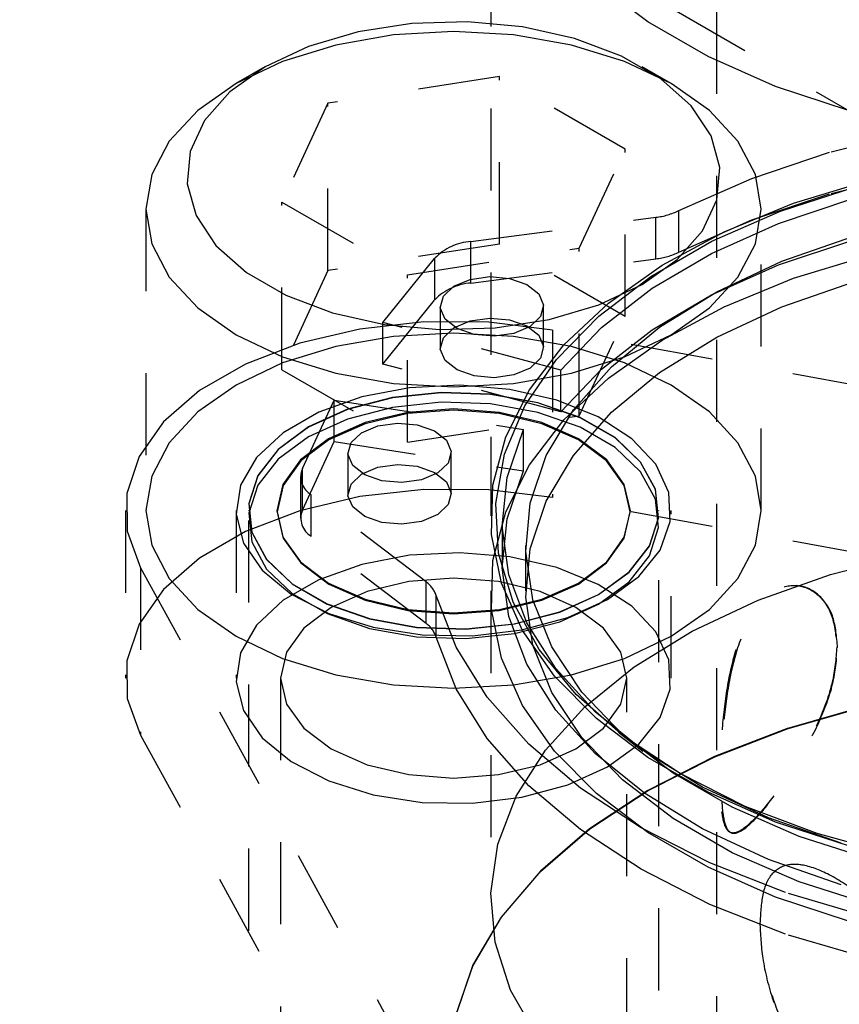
# Model space of a CAD drawing. Header units: inches. Extents: x 1907 to 2452, y -210 to -54.
# Tile 483 of 656: x 2000.154 to 2001.153, y -194.066 to -192.866. Entities that reach past the tile are written whole.
import ezdxf

# ---------------------------------------------------------------- set-up
doc = ezdxf.new("R2010")
doc.units = ezdxf.units.IN
doc.header["$LTSCALE"] = 0.5
doc.header["$MEASUREMENT"] = 0
doc.linetypes.add('HIDDEN', pattern=[0.225, 0.15, -0.075])
doc.layers.add('SID-M-H', color=4, linetype='HIDDEN')

msp = doc.modelspace()

# ---------------------------------------------------------------- linework, layer by layer
at = {"layer": 'SID-M-H'}
for p, q in [((1999.91207, -192.2537), (2001.67984, -193.27421)), ((2001.00306, -192.45607), (2001.00306, -195.97915)), ((2000.72806, -192.57418), (2000.72806, -193.47074)), ((2000.91967, -192.8687), (2000.85688, -192.82118)), ((2000.69983, -192.86865), (2000.63198, -192.8707)), ((2000.76693, -192.87479), (2000.69983, -192.86865)), ((2000.99288, -192.91096), (2000.91967, -192.8687)), ((2000.56635, -192.88085), (2000.50581, -192.89866)), ((2000.63198, -192.8707), (2000.56635, -192.88085)), ((2000.68282, -192.88036), (2000.60966, -192.88452)), ((2000.75598, -192.88452), (2000.68282, -192.88036)), ((2000.83036, -192.88884), (2000.76693, -192.87479)), ((2000.60966, -192.88452), (2000.53931, -192.89683)), ((2000.82632, -192.89683), (2000.75598, -192.88452)), ((2000.88735, -192.9102), (2000.83036, -192.88884)), ((2000.50581, -192.89866), (2000.45301, -192.92335)), ((2000.53931, -192.89683), (2000.47448, -192.91684)), ((2000.89116, -192.91684), (2000.82632, -192.89683)), ((2000.47448, -192.91684), (2000.41765, -192.94376)), ((2000.93539, -192.93794), (2000.88735, -192.9102)), ((2000.94798, -192.94376), (2000.89116, -192.91684)), ((2001.07519, -192.94721), (2000.99288, -192.91096)), ((2000.45301, -192.92335), (2000.41025, -192.95383)), ((2000.45297, -192.92337), (2000.41761, -192.94379)), ((2000.94802, -192.94379), (2000.91266, -192.92337)), ((2000.73885, -192.93528), (2000.52972, -192.96763)), ((2000.89195, -193.02366), (2000.73885, -192.93528)), ((2000.73885, -193.13942), (2000.73885, -192.93528)), ((2000.97239, -192.97083), (2000.93539, -192.93794)), ((2000.41765, -192.94376), (2000.37102, -192.97657)), ((2000.41025, -192.95383), (2000.3794, -192.98878)), ((2000.99462, -192.97657), (2000.94798, -192.94376)), ((2001.16513, -192.9768), (2001.07519, -192.94721)), ((2000.37102, -192.97657), (2000.33636, -193.01399)), ((2000.52972, -192.96763), (2000.47369, -193.08836)), ((2000.52972, -193.17177), (2000.52972, -192.96763)), ((2000.99674, -193.00745), (2000.97239, -192.97083)), ((2001.02927, -193.01399), (2000.99462, -192.97657)), ((2000.3794, -192.98878), (2000.36182, -193.02666)), ((2001.14277, -193.02693), (2001.24567, -193.0017)), ((2001.00737, -193.04619), (2000.99674, -193.00745)), ((2000.33636, -193.01399), (2000.31502, -193.0546)), ((2000.83591, -193.14439), (2000.89195, -193.02366)), ((2000.89195, -193.2278), (2000.89195, -193.02366)), ((2001.05061, -193.0546), (2001.02927, -193.01399)), ((2000.36182, -193.02666), (2000.35826, -193.06583)), ((2001.04615, -193.05939), (2001.14277, -193.02693)), ((2001.00382, -193.08536), (2001.00737, -193.04619)), ((2000.31502, -193.0546), (2000.30782, -193.09684)), ((2000.95732, -193.09859), (2001.04615, -193.05939)), ((2001.05782, -193.09684), (2001.05061, -193.0546)), ((2001.09702, -193.08966), (2001.18863, -193.06182)), ((2001.14277, -193.07755), (2001.24567, -193.05232)), ((2000.35826, -193.06583), (2000.36889, -193.10457)), ((2001.08107, -193.09932), (2001.17261, -193.06961)), ((2000.98623, -193.12325), (2001.00382, -193.08536)), ((2001.04615, -193.11002), (2001.14277, -193.07755)), ((2001.07874, -193.11422), (2001.16813, -193.08442)), ((2000.30782, -193.09684), (2000.30782, -193.46428)), ((2000.30782, -193.09684), (2000.31502, -193.13907)), ((2000.47369, -193.08836), (2000.62678, -193.17674)), ((2000.47369, -193.2925), (2000.47369, -193.08836)), ((2001.01266, -193.1243), (2001.09702, -193.08966)), ((2001.05061, -193.13907), (2001.05782, -193.09684)), ((2001.05782, -193.46428), (2001.05782, -193.09684)), ((2000.36889, -193.10457), (2000.39324, -193.14119)), ((2000.70388, -193.1362), (2000.92947, -193.10673)), ((2000.92947, -193.15736), (2000.92947, -193.10673)), ((2000.95732, -193.14921), (2000.95732, -193.09859)), ((2000.99739, -193.13596), (2001.08107, -193.09932)), ((2000.95732, -193.14921), (2001.04615, -193.11002)), ((2000.99715, -193.15072), (2001.07874, -193.11422)), ((2000.93705, -193.16513), (2001.01266, -193.1243)), ((2000.95538, -193.1582), (2000.98623, -193.12325)), ((2001.08292, -193.16028), (2001.17051, -193.12989)), ((2000.31502, -193.13907), (2000.33636, -193.17968)), ((2000.39324, -193.14119), (2000.43024, -193.17408)), ((2000.73885, -193.13942), (2000.52972, -193.17177)), ((2000.62678, -193.17674), (2000.83591, -193.14439)), ((2000.70388, -193.18683), (2000.70388, -193.1362)), ((2000.89195, -193.2278), (2000.73885, -193.13942)), ((2000.83591, -193.34853), (2000.83591, -193.14439)), ((2000.92314, -193.17882), (2000.99739, -193.13596)), ((2001.02927, -193.17968), (2001.05061, -193.13907)), ((2001.07874, -193.16484), (2001.16813, -193.13505)), ((2000.59675, -193.23493), (2000.66001, -193.15662)), ((2000.66001, -193.20725), (2000.66001, -193.15662)), ((2000.70388, -193.18683), (2000.92947, -193.15736)), ((2000.92487, -193.19327), (2000.99715, -193.15072)), ((2001.09702, -193.18111), (2001.18863, -193.15327)), ((2000.87154, -193.21141), (2000.93705, -193.16513)), ((2000.91263, -193.18868), (2000.95538, -193.1582)), ((2000.99715, -193.20135), (2001.07874, -193.16484)), ((2001.0035, -193.1974), (2001.08292, -193.16028)), ((2000.33636, -193.17968), (2000.37102, -193.21711)), ((2000.43024, -193.17408), (2000.47829, -193.20182)), ((2000.52972, -193.17177), (2000.47369, -193.2925)), ((2000.62678, -193.38087), (2000.62678, -193.17674)), ((2000.70295, -193.18236), (2000.72683, -193.17899)), ((2000.72683, -193.17899), (2000.75112, -193.18115)), ((2000.75112, -193.18115), (2000.77214, -193.18851)), ((2000.85969, -193.22713), (2000.92314, -193.17882)), ((2000.99462, -193.21711), (2001.02927, -193.17968)), ((2001.01266, -193.21575), (2001.09702, -193.18111)), ((2000.67037, -193.20288), (2000.68313, -193.19075)), ((2000.68313, -193.19075), (2000.70295, -193.18236)), ((2000.77214, -193.18851), (2000.78667, -193.19995)), ((2000.85982, -193.21336), (2000.91263, -193.18868)), ((2000.86323, -193.24106), (2000.92487, -193.19327)), ((2001.08292, -193.2158), (2001.17051, -193.18542)), ((2000.47829, -193.20182), (2000.53527, -193.22318)), ((2000.66663, -193.21691), (2000.67037, -193.20288)), ((2000.78667, -193.19995), (2000.79251, -193.21374)), ((2000.92487, -193.24389), (2000.99715, -193.20135)), ((2000.9338, -193.24055), (2001.0035, -193.1974)), ((2000.37102, -193.21711), (2000.41765, -193.24992)), ((2000.59675, -193.28556), (2000.66001, -193.20725)), ((2000.66657, -193.21532), (2000.66657, -193.26595)), ((2000.67248, -193.23069), (2000.66663, -193.21691)), ((2000.79251, -193.21374), (2000.78877, -193.22776)), ((2000.79257, -193.26595), (2000.79257, -193.21532)), ((2000.79929, -193.23117), (2000.85982, -193.21336)), ((2000.8173, -193.26231), (2000.87154, -193.21141)), ((2000.93705, -193.25658), (2001.01266, -193.21575)), ((2000.94798, -193.24992), (2000.99462, -193.21711)), ((2001.0035, -193.25293), (2001.08292, -193.2158)), ((2000.53527, -193.22318), (2000.5987, -193.23724)), ((2000.70295, -193.23299), (2000.72683, -193.22961)), ((2000.72683, -193.22961), (2000.75112, -193.23177)), ((2000.78877, -193.22776), (2000.77602, -193.23989)), ((2000.80822, -193.27997), (2000.85969, -193.22713)), ((2000.83591, -193.34853), (2000.89195, -193.2278)), ((2000.64653, -193.23432), (2000.56871, -193.24296)), ((2000.81336, -193.29324), (2000.59675, -193.23493)), ((2000.59675, -193.28556), (2000.59675, -193.23493)), ((2000.5987, -193.23724), (2000.66581, -193.24337)), ((2000.72577, -193.2347), (2000.64653, -193.23432)), ((2000.66581, -193.24337), (2000.73366, -193.24132)), ((2000.67037, -193.25351), (2000.68313, -193.24138)), ((2000.68701, -193.24214), (2000.67248, -193.23069)), ((2000.68313, -193.24138), (2000.70295, -193.23299)), ((2000.80333, -193.2441), (2000.72577, -193.2347)), ((2000.73366, -193.24132), (2000.79929, -193.23117)), ((2000.75112, -193.23177), (2000.77214, -193.23913)), ((2000.77602, -193.23989), (2000.7562, -193.24828)), ((2000.77214, -193.23913), (2000.78667, -193.25058)), ((2000.81336, -193.29324), (2000.86323, -193.24106)), ((2000.87519, -193.28887), (2000.9338, -193.24055)), ((2000.41765, -193.24992), (2000.47448, -193.27684)), ((2000.56871, -193.24296), (2000.49537, -193.26029)), ((2000.60966, -193.25196), (2000.53931, -193.26428)), ((2000.68282, -193.2478), (2000.60966, -193.25196)), ((2000.66663, -193.26753), (2000.67037, -193.25351)), ((2000.75598, -193.25196), (2000.68282, -193.2478)), ((2000.70803, -193.2495), (2000.68701, -193.24214)), ((2000.73232, -193.25166), (2000.70803, -193.2495)), ((2000.7562, -193.24828), (2000.73232, -193.25166)), ((2000.82632, -193.26428), (2000.75598, -193.25196)), ((2000.78667, -193.25058), (2000.79251, -193.26436)), ((2001.78476, -193.42312), (2000.80333, -193.2441)), ((2000.80333, -193.2441), (2000.80333, -193.44823)), ((2000.86323, -193.29169), (2000.92487, -193.24389)), ((2000.89116, -193.27684), (2000.94798, -193.24992)), ((2000.9338, -193.29607), (2001.0035, -193.25293)), ((2000.49537, -193.26029), (2000.42938, -193.28563)), ((2000.53931, -193.26428), (2000.47448, -193.28428)), ((2000.77529, -193.31694), (2000.8173, -193.26231)), ((2000.79251, -193.26436), (2000.78877, -193.27839)), ((2000.89116, -193.28428), (2000.82632, -193.26428)), ((2000.87154, -193.30286), (2000.93705, -193.25658)), ((2000.47448, -193.27684), (2000.53931, -193.29684)), ((2000.67248, -193.28132), (2000.66663, -193.26753)), ((2000.82632, -193.29684), (2000.89116, -193.27684)), ((2000.42938, -193.28563), (2000.37335, -193.31798)), ((2000.47448, -193.28428), (2000.41765, -193.31121)), ((2000.81336, -193.34387), (2000.59675, -193.28556)), ((2000.68701, -193.29276), (2000.67248, -193.28132)), ((2000.76969, -193.33637), (2000.80822, -193.27997)), ((2000.78877, -193.27839), (2000.77602, -193.29052)), ((2000.82879, -193.34144), (2000.87519, -193.28887)), ((2000.94798, -193.31121), (2000.89116, -193.28428)), ((2000.47369, -193.2925), (2000.62678, -193.38087)), ((2000.53931, -193.29684), (2000.60966, -193.30916)), ((2000.70803, -193.30012), (2000.68701, -193.29276)), ((2000.73232, -193.30228), (2000.70803, -193.30012)), ((2000.7562, -193.29891), (2000.73232, -193.30228)), ((2000.75598, -193.30916), (2000.82632, -193.29684)), ((2000.77602, -193.29052), (2000.7562, -193.29891)), ((2000.81336, -193.34387), (2000.86323, -193.29169)), ((2000.81336, -193.34387), (2000.81336, -193.29324)), ((2000.87519, -193.3444), (2000.9338, -193.29607)), ((2000.41765, -193.31121), (2000.37102, -193.34401)), ((2000.60966, -193.30916), (2000.68282, -193.31332)), ((2000.69052, -193.31137), (2000.62923, -193.31446)), ((2000.68282, -193.31332), (2000.75598, -193.30916)), ((2000.7514, -193.31651), (2000.69052, -193.31137)), ((2000.8173, -193.35376), (2000.87154, -193.30286)), ((2000.99462, -193.34401), (2000.94798, -193.31121)), ((2000.37335, -193.31798), (2000.32946, -193.35607)), ((2000.57082, -193.32563), (2000.51845, -193.34428)), ((2000.62923, -193.31446), (2000.57082, -193.32563)), ((2000.66772, -193.32022), (2000.60844, -193.32649)), ((2000.66772, -193.32054), (2000.60844, -193.32682)), ((2000.72788, -193.32232), (2000.66772, -193.32022)), ((2000.72788, -193.32265), (2000.66772, -193.32054)), ((2000.78542, -193.33267), (2000.72788, -193.32232)), ((2000.78542, -193.333), (2000.72788, -193.32265)), ((2000.74628, -193.37431), (2000.77529, -193.31694)), ((2000.80859, -193.32963), (2000.7514, -193.31651)), ((2000.49855, -193.41306), (2000.53732, -193.32952)), ((2000.53732, -193.32952), (2000.76799, -193.3652)), ((2000.53732, -193.38014), (2000.53732, -193.32952)), ((2000.60844, -193.32649), (2000.55348, -193.34077)), ((2000.60844, -193.32682), (2000.55348, -193.3411)), ((2000.66772, -193.33215), (2000.60844, -193.33842)), ((2000.72788, -193.33425), (2000.66772, -193.33215)), ((2000.78542, -193.3446), (2000.72788, -193.33425)), ((2000.74483, -193.39527), (2000.76969, -193.33637)), ((2000.837, -193.35067), (2000.78542, -193.33267)), ((2000.837, -193.351), (2000.78542, -193.333)), ((2000.85899, -193.35), (2000.80859, -193.32963)), ((2000.37102, -193.34401), (2000.33636, -193.38144)), ((2000.51845, -193.34428), (2000.47495, -193.3694)), ((2000.55348, -193.34077), (2000.50604, -193.36223)), ((2000.55348, -193.3411), (2000.50604, -193.36255)), ((2000.60844, -193.33842), (2000.55348, -193.3527)), ((2000.62706, -193.34448), (2000.57511, -193.35691)), ((2000.62713, -193.34588), (2000.57524, -193.35829)), ((2000.62678, -193.38087), (2000.83591, -193.34853)), ((2000.68282, -193.34025), (2000.62706, -193.34448)), ((2000.68282, -193.34165), (2000.62713, -193.34588)), ((2000.73857, -193.34448), (2000.68282, -193.34025)), ((2000.7385, -193.34588), (2000.68282, -193.34165)), ((2000.79039, -193.35829), (2000.7385, -193.34588)), ((2000.79052, -193.35691), (2000.73857, -193.34448)), ((2000.837, -193.3626), (2000.78542, -193.3446)), ((2000.79552, -193.39722), (2000.82879, -193.34144)), ((2000.82879, -193.39696), (2000.87519, -193.3444)), ((2001.02927, -193.38144), (2000.99462, -193.34401)), ((2000.32946, -193.35607), (2000.29944, -193.39841)), ((2000.55348, -193.3527), (2000.50604, -193.37416)), ((2000.57511, -193.35691), (2000.53049, -193.37667)), ((2000.57524, -193.35829), (2000.53069, -193.37803)), ((2000.5706, -193.36923), (2000.59042, -193.36083)), ((2000.59042, -193.36083), (2000.6143, -193.35746)), ((2000.6143, -193.35746), (2000.6386, -193.35962)), ((2000.6386, -193.35962), (2000.65961, -193.36698)), ((2000.77529, -193.40839), (2000.8173, -193.35376)), ((2000.83495, -193.37803), (2000.79039, -193.35829)), ((2000.83514, -193.37667), (2000.79052, -193.35691)), ((2000.87961, -193.37528), (2000.837, -193.35067)), ((2000.87961, -193.3756), (2000.837, -193.351)), ((2000.89989, -193.37654), (2000.85899, -193.35)), ((2000.47495, -193.3694), (2000.44265, -193.39963)), ((2000.50604, -193.36223), (2000.46887, -193.38962)), ((2000.50604, -193.36255), (2000.46887, -193.38994)), ((2000.55785, -193.38136), (2000.5706, -193.36923)), ((2000.65961, -193.36698), (2000.67415, -193.37843)), ((2000.7481, -193.42367), (2000.76799, -193.3652)), ((2000.76799, -193.41582), (2000.76799, -193.3652)), ((2000.87961, -193.3872), (2000.837, -193.3626)), ((2000.33636, -193.38144), (2000.31502, -193.42205)), ((2000.50604, -193.37416), (2000.46887, -193.40155)), ((2000.53049, -193.37667), (2000.49626, -193.40243)), ((2000.53069, -193.37803), (2000.49649, -193.40375)), ((2000.49855, -193.46369), (2000.53732, -193.38014)), ((2000.53732, -193.38014), (2000.76799, -193.41582)), ((2000.55411, -193.39538), (2000.55785, -193.38136)), ((2000.67415, -193.37843), (2000.67999, -193.39221)), ((2000.73076, -193.4334), (2000.74628, -193.37431)), ((2000.86914, -193.40375), (2000.83495, -193.37803)), ((2000.86937, -193.40243), (2000.83514, -193.37667)), ((2000.91079, -193.40505), (2000.87961, -193.37528)), ((2000.91079, -193.40537), (2000.87961, -193.3756)), ((2000.92909, -193.4078), (2000.89989, -193.37654)), ((2001.05061, -193.42205), (2001.02927, -193.38144)), ((2000.46887, -193.38962), (2000.44414, -193.42135)), ((2000.46887, -193.38994), (2000.44414, -193.42167)), ((2000.55405, -193.3938), (2000.55405, -193.44442)), ((2000.55995, -193.40917), (2000.55411, -193.39538)), ((2000.67999, -193.39221), (2000.67625, -193.40624)), ((2000.68005, -193.44442), (2000.68005, -193.3938)), ((2000.73409, -193.45557), (2000.74483, -193.39527)), ((2000.77602, -193.45513), (2000.79552, -193.39722)), ((2000.79552, -193.45274), (2000.82879, -193.39696)), ((2000.91079, -193.41698), (2000.87961, -193.3872)), ((2000.29944, -193.39841), (2000.28447, -193.44333)), ((2000.44265, -193.39963), (2000.42329, -193.43335)), ((2000.46887, -193.40155), (2000.44414, -193.43327)), ((2000.49626, -193.40243), (2000.47474, -193.43242)), ((2000.49649, -193.40375), (2000.475, -193.4337)), ((2000.57449, -193.42061), (2000.55995, -193.40917)), ((2000.59042, -193.41146), (2000.6143, -193.40809)), ((2000.6143, -193.40809), (2000.6386, -193.41025)), ((2000.67625, -193.40624), (2000.6635, -193.41837)), ((2000.74628, -193.46576), (2000.77529, -193.40839)), ((2000.89063, -193.4337), (2000.86914, -193.40375)), ((2000.89089, -193.43242), (2000.86937, -193.40243)), ((2000.92872, -193.43827), (2000.91079, -193.40505)), ((2000.92872, -193.43859), (2000.91079, -193.40537)), ((2000.94502, -193.44211), (2000.92909, -193.4078)), ((2000.44414, -193.42135), (2000.43327, -193.45557)), ((2000.44414, -193.42167), (2000.43327, -193.45589)), ((2000.49855, -193.46369), (2000.49855, -193.41306)), ((2000.55785, -193.43198), (2000.5706, -193.41985)), ((2000.5706, -193.41985), (2000.59042, -193.41146)), ((2000.5955, -193.42797), (2000.57449, -193.42061)), ((2000.6386, -193.41025), (2000.65961, -193.41761)), ((2000.6635, -193.41837), (2000.64367, -193.42676)), ((2000.65961, -193.41761), (2000.67415, -193.42905)), ((2000.7481, -193.4743), (2000.76799, -193.41582)), ((2000.92872, -193.45019), (2000.91079, -193.41698)), ((2000.31502, -193.42205), (2000.30782, -193.46428)), ((2000.42329, -193.43335), (2000.41793, -193.46873)), ((2000.44414, -193.43327), (2000.43327, -193.4675)), ((2000.47474, -193.43242), (2000.4674, -193.4646)), ((2000.475, -193.4337), (2000.46767, -193.46585)), ((2000.49637, -193.42263), (2000.49637, -193.47325)), ((2000.55411, -193.44601), (2000.55785, -193.43198)), ((2000.6198, -193.43013), (2000.5955, -193.42797)), ((2000.64367, -193.42676), (2000.6198, -193.43013)), ((2000.67415, -193.42905), (2000.67999, -193.44284)), ((2000.72903, -193.49316), (2000.73076, -193.4334)), ((2000.7421, -193.48316), (2000.7481, -193.42367)), ((2000.89796, -193.46585), (2000.89063, -193.4337)), ((2000.89823, -193.4646), (2000.89089, -193.43242)), ((2001.05782, -193.46428), (2001.05061, -193.42205)), ((2000.28447, -193.44333), (2000.28513, -193.48908)), ((2000.64927, -193.55116), (2000.50942, -193.44499)), ((2000.50942, -193.49561), (2000.50942, -193.44499)), ((2000.64653, -193.43845), (2000.56871, -193.4471)), ((2000.72577, -193.43884), (2000.64653, -193.43845)), ((2000.67999, -193.44284), (2000.67625, -193.45686)), ((2000.80333, -193.44823), (2000.72577, -193.43884)), ((2000.93236, -193.473), (2000.92872, -193.43827)), ((2000.93236, -193.47332), (2000.92872, -193.43859)), ((2000.94681, -193.47762), (2000.94502, -193.44211)), ((2000.43327, -193.45557), (2000.43691, -193.4903)), ((2000.43327, -193.45589), (2000.43691, -193.49062)), ((2000.56871, -193.4471), (2000.49537, -193.46443)), ((2000.55995, -193.45979), (2000.55411, -193.44601)), ((2000.67625, -193.45686), (2000.6635, -193.46899)), ((2000.73767, -193.51616), (2000.73409, -193.45557)), ((2000.77067, -193.51405), (2000.77602, -193.45513)), ((2000.77602, -193.51066), (2000.79552, -193.45274)), ((2001.78476, -193.62725), (2000.80333, -193.44823)), ((2000.93236, -193.48492), (2000.92872, -193.45019)), ((2000.28282, -193.46428), (2000.28282, -193.66842)), ((2000.30782, -193.46428), (2000.31502, -193.50652)), ((2000.41782, -193.46428), (2000.41782, -193.66842)), ((2000.41793, -193.46873), (2000.42685, -193.50388)), ((2000.49537, -193.46443), (2000.42938, -193.48976)), ((2000.43282, -193.46428), (2000.43282, -193.4646)), ((2000.43327, -193.4675), (2000.43691, -193.50222)), ((2000.4674, -193.4646), (2000.47474, -193.49679)), ((2000.46767, -193.46585), (2000.475, -193.498)), ((2000.57449, -193.47124), (2000.55995, -193.45979)), ((2000.6635, -193.46899), (2000.64367, -193.47738)), ((2000.73076, -193.52485), (2000.74628, -193.46576)), ((2000.89063, -193.498), (2000.89796, -193.46585)), ((2000.89089, -193.49679), (2000.89823, -193.4646)), ((2000.93282, -193.4646), (2000.93282, -193.46428)), ((2000.94782, -193.66842), (2000.94782, -193.46428)), ((2001.05061, -193.50652), (2001.05782, -193.46428)), ((2000.43282, -193.47621), (2000.43282, -194.24894)), ((2000.5955, -193.4786), (2000.57449, -193.47124)), ((2000.6198, -193.48076), (2000.5955, -193.4786)), ((2000.64367, -193.47738), (2000.6198, -193.48076)), ((2000.74206, -193.4789), (2000.74206, -193.52953)), ((2000.7421, -193.53379), (2000.7481, -193.4743)), ((2000.9215, -193.50722), (2000.93236, -193.473)), ((2000.9215, -193.50754), (2000.93236, -193.47332)), ((2000.93282, -194.24894), (2000.93282, -193.47621)), ((2000.93437, -193.5124), (2000.94681, -193.47762)), ((2000.28513, -193.48908), (2000.3014, -193.53385)), ((2000.42938, -193.48976), (2000.37335, -193.52211)), ((2000.43691, -193.4903), (2000.45484, -193.52351)), ((2000.43691, -193.49062), (2000.45484, -193.52383)), ((2000.74112, -193.55251), (2000.72903, -193.49316)), ((2000.7501, -193.54257), (2000.7421, -193.48316)), ((2000.9215, -193.51915), (2000.93236, -193.48492)), ((2000.42685, -193.50388), (2000.44956, -193.53689)), ((2000.43691, -193.50222), (2000.45484, -193.53544)), ((2000.47474, -193.49679), (2000.49626, -193.52678)), ((2000.475, -193.498), (2000.49649, -193.52795)), ((2000.64927, -193.60178), (2000.50942, -193.49561)), ((2000.86914, -193.52795), (2000.89063, -193.498)), ((2000.86937, -193.52678), (2000.89089, -193.49679)), ((2000.31502, -193.50652), (2000.33636, -193.54713)), ((2000.69052, -193.5155), (2000.62923, -193.5186)), ((2000.7514, -193.52065), (2000.69052, -193.5155)), ((2000.75552, -193.5759), (2000.73767, -193.51616)), ((2000.77056, -193.50667), (2000.77056, -193.56219)), ((2000.77067, -193.56957), (2000.77602, -193.51066)), ((2000.77958, -193.57282), (2000.77067, -193.51405)), ((2000.89676, -193.53895), (2000.9215, -193.50722)), ((2000.89676, -193.53927), (2000.9215, -193.50754)), ((2000.90836, -193.54459), (2000.93437, -193.5124)), ((2001.02927, -193.54713), (2001.05061, -193.50652)), ((2001.14202, -193.54192), (2001.23664, -193.51767)), ((2000.37335, -193.52211), (2000.32946, -193.5602)), ((2000.45484, -193.52351), (2000.48602, -193.55329)), ((2000.45484, -193.52383), (2000.48602, -193.55361)), ((2000.49626, -193.52678), (2000.53049, -193.55254)), ((2000.49649, -193.52795), (2000.53069, -193.55367)), ((2000.57082, -193.52977), (2000.51845, -193.54842)), ((2000.62923, -193.5186), (2000.57082, -193.52977)), ((2000.72903, -193.58461), (2000.73076, -193.52485)), ((2000.80859, -193.53376), (2000.7514, -193.52065)), ((2000.83495, -193.55367), (2000.86914, -193.52795)), ((2000.83514, -193.55254), (2000.86937, -193.52678)), ((2000.89676, -193.55087), (2000.9215, -193.51915)), ((2000.3014, -193.53385), (2000.61151, -194.10042)), ((2000.3014, -193.53385), (2000.3014, -193.73799)), ((2000.44956, -193.53689), (2000.48486, -193.56598)), ((2000.45484, -193.53544), (2000.48602, -193.56522)), ((2000.7501, -193.5932), (2000.7421, -193.53379)), ((2000.85899, -193.55414), (2000.80859, -193.53376)), ((2000.85959, -193.56633), (2000.89676, -193.53895)), ((2000.85959, -193.56665), (2000.89676, -193.53927)), ((2001.05384, -193.57323), (2001.14202, -193.54192)), ((2000.33636, -193.54713), (2000.37102, -193.58455)), ((2000.51845, -193.54842), (2000.47495, -193.57353)), ((2000.48602, -193.55329), (2000.52864, -193.57789)), ((2000.48602, -193.55361), (2000.52864, -193.57821)), ((2000.53049, -193.55254), (2000.57511, -193.5723)), ((2000.53069, -193.55367), (2000.57524, -193.57341)), ((2000.62822, -193.55079), (2000.57734, -193.56295)), ((2000.68282, -193.54664), (2000.62822, -193.55079)), ((2000.64927, -193.60178), (2000.64927, -193.55116)), ((2000.73741, -193.55079), (2000.68282, -193.54664)), ((2000.78829, -193.56295), (2000.73741, -193.55079)), ((2000.7668, -193.61041), (2000.74112, -193.55251)), ((2000.77195, -193.60081), (2000.7501, -193.54257)), ((2000.79039, -193.57341), (2000.83495, -193.55367)), ((2000.79052, -193.5723), (2000.83514, -193.55254)), ((2000.85959, -193.57826), (2000.89676, -193.55087)), ((2000.8702, -193.57246), (2000.90836, -193.54459)), ((2000.99462, -193.58455), (2001.02927, -193.54713)), ((2000.32946, -193.5602), (2000.29944, -193.60254)), ((2000.48602, -193.56522), (2000.52864, -193.58982)), ((2000.57734, -193.56295), (2000.53365, -193.58231)), ((2000.72806, -193.56219), (2000.72806, -193.9378)), ((2000.83198, -193.58231), (2000.78829, -193.56295)), ((2000.89989, -193.58067), (2000.85899, -193.55414)), ((2000.47495, -193.57353), (2000.44265, -193.60376)), ((2000.48486, -193.56598), (2000.53082, -193.5896)), ((2000.52864, -193.57789), (2000.58021, -193.59589)), ((2000.57511, -193.5723), (2000.62706, -193.58472)), ((2000.57524, -193.57341), (2000.62713, -193.58582)), ((2000.66153, -193.61836), (2000.66153, -193.56773)), ((2000.68594, -193.63072), (2000.66153, -193.56773)), ((2000.7385, -193.58582), (2000.79039, -193.57341)), ((2000.73857, -193.58472), (2000.79052, -193.5723)), ((2000.78729, -193.63369), (2000.75552, -193.5759)), ((2000.77958, -193.62834), (2000.77067, -193.56957)), ((2000.80257, -193.6303), (2000.77958, -193.57282)), ((2000.81215, -193.58779), (2000.85959, -193.56633)), ((2000.81215, -193.58811), (2000.85959, -193.56665)), ((2000.82194, -193.59449), (2000.8702, -193.57246)), ((2000.97367, -193.61105), (2001.05384, -193.57323)), ((2000.37102, -193.58455), (2000.41765, -193.61736)), ((2000.53365, -193.58231), (2000.50013, -193.60753)), ((2000.52864, -193.57821), (2000.58021, -193.59621)), ((2000.52864, -193.58982), (2000.58021, -193.60782)), ((2000.53082, -193.5896), (2000.58498, -193.60645)), ((2000.62706, -193.58472), (2000.68282, -193.58896)), ((2000.62713, -193.58582), (2000.68282, -193.59005)), ((2000.68282, -193.58896), (2000.73857, -193.58472)), ((2000.68282, -193.59005), (2000.7385, -193.58582)), ((2000.74112, -193.64397), (2000.72903, -193.58461)), ((2000.75719, -193.60207), (2000.81215, -193.58779)), ((2000.75719, -193.60239), (2000.81215, -193.58811)), ((2000.81215, -193.59972), (2000.85959, -193.57826)), ((2000.8655, -193.60753), (2000.83198, -193.58231)), ((2000.92909, -193.61194), (2000.89989, -193.58067)), ((2000.94798, -193.61736), (2000.99462, -193.58455)), ((2000.58021, -193.59589), (2000.63775, -193.60624)), ((2000.58021, -193.59621), (2000.63775, -193.60656)), ((2000.77195, -193.65144), (2000.7501, -193.5932)), ((2000.75719, -193.614), (2000.81215, -193.59972)), ((2000.76617, -193.6095), (2000.82194, -193.59449)), ((2000.80725, -193.65681), (2000.77195, -193.60081)), ((2000.29944, -193.60254), (2000.28447, -193.64747)), ((2000.44265, -193.60376), (2000.42329, -193.63748)), ((2000.50013, -193.60753), (2000.47905, -193.6369)), ((2000.58021, -193.60782), (2000.63775, -193.61817)), ((2000.58498, -193.60645), (2000.64441, -193.61565)), ((2000.63775, -193.60624), (2000.69791, -193.60834)), ((2000.63775, -193.60656), (2000.69791, -193.60866)), ((2000.69791, -193.60834), (2000.75719, -193.60207)), ((2000.69791, -193.60866), (2000.75719, -193.60239)), ((2000.70591, -193.61668), (2000.76617, -193.6095)), ((2000.80561, -193.66582), (2000.7668, -193.61041)), ((2000.88658, -193.6369), (2000.8655, -193.60753)), ((2000.90295, -193.6547), (2000.97367, -193.61105)), ((2000.94502, -193.64625), (2000.92909, -193.61194)), ((2000.41765, -193.61736), (2000.47448, -193.64428)), ((2000.63775, -193.61817), (2000.69791, -193.62027)), ((2000.64441, -193.61565), (2000.70591, -193.61668)), ((2000.68594, -193.68134), (2000.66153, -193.61836)), ((2000.69791, -193.62027), (2000.75719, -193.614)), ((2000.89116, -193.64428), (2000.94798, -193.61736)), ((2000.42329, -193.63748), (2000.41793, -193.67287)), ((2000.47905, -193.6369), (2000.47187, -193.66842)), ((2000.72381, -193.69144), (2000.68594, -193.63072)), ((2000.80257, -193.68582), (2000.77958, -193.62834)), ((2000.83239, -193.68843), (2000.78729, -193.63369)), ((2000.83919, -193.68537), (2000.80257, -193.6303)), ((2000.89377, -193.66842), (2000.88658, -193.6369)), ((2000.28447, -193.64747), (2000.28513, -193.69322)), ((2000.47448, -193.64428), (2000.53931, -193.66429)), ((2000.7668, -193.70186), (2000.74112, -193.64397)), ((2000.82632, -193.66429), (2000.89116, -193.64428)), ((2000.94681, -193.68175), (2000.94502, -193.64625)), ((2000.80725, -193.70744), (2000.77195, -193.65144)), ((2000.85536, -193.70953), (2000.80725, -193.65681)), ((2000.84294, -193.7034), (2000.90295, -193.6547)), ((2000.41793, -193.67287), (2000.42685, -193.70801)), ((2000.47187, -193.66842), (2000.47187, -195.70977)), ((2000.47187, -193.66842), (2000.47905, -193.69994)), ((2000.53931, -193.66429), (2000.60966, -193.67661)), ((2000.75598, -193.67661), (2000.82632, -193.66429)), ((2000.85688, -193.71774), (2000.80561, -193.66582)), ((2000.88658, -193.69994), (2000.89377, -193.66842)), ((2000.89377, -195.70977), (2000.89377, -193.66842)), ((2000.60966, -193.67661), (2000.68282, -193.68076)), ((2000.68282, -193.68076), (2000.75598, -193.67661)), ((2000.72381, -193.74207), (2000.68594, -193.68134)), ((2000.83919, -193.7409), (2000.80257, -193.68582)), ((2000.88873, -193.73697), (2000.83919, -193.68537)), ((2000.93437, -193.71654), (2000.94681, -193.68175)), ((2000.28513, -193.69322), (2000.3014, -193.73799)), ((2000.77454, -193.74895), (2000.72381, -193.69144)), ((2000.88998, -193.73913), (2000.83239, -193.68843)), ((2000.42685, -193.70801), (2000.44956, -193.74102)), ((2000.47905, -193.69994), (2000.50013, -193.72931)), ((2000.80561, -193.75727), (2000.7668, -193.70186)), ((2000.79471, -193.75628), (2000.84294, -193.7034)), ((2000.85536, -193.76016), (2000.80725, -193.70744)), ((2000.91539, -193.75801), (2000.85536, -193.70953)), ((2000.8655, -193.72931), (2000.88658, -193.69994)), ((2001.18735, -193.70192), (2001.09056, -193.72948)), ((2001.09069, -193.7296), (2001.18744, -193.70206)), ((2000.91967, -193.76526), (2000.85688, -193.71774)), ((2000.90836, -193.74873), (2000.93437, -193.71654)), ((2000.50013, -193.72931), (2000.53365, -193.75453)), ((2000.83198, -193.75453), (2000.8655, -193.72931)), ((2001.09056, -193.72948), (2001.00083, -193.76409)), ((2001.00098, -193.7642), (2001.09069, -193.7296)), ((2000.3014, -193.73799), (2000.61151, -194.30456)), ((2000.44956, -193.74102), (2000.48486, -193.77012)), ((2000.77454, -193.79958), (2000.72381, -193.74207)), ((2000.88873, -193.7925), (2000.83919, -193.7409)), ((2000.88366, -193.73424), (2000.91338, -193.75752)), ((2000.95024, -193.78409), (2000.88873, -193.73697)), ((2000.959, -193.78482), (2000.88998, -193.73913)), ((2000.53365, -193.75453), (2000.57734, -193.77388)), ((2000.75912, -193.8124), (2000.79471, -193.75628)), ((2000.83735, -193.80235), (2000.77454, -193.74895)), ((2000.78829, -193.77388), (2000.83198, -193.75453)), ((2000.85688, -193.80919), (2000.80561, -193.75727)), ((2000.8702, -193.77659), (2000.90836, -193.74873)), ((2000.91539, -193.80864), (2000.85536, -193.76016)), ((2000.98622, -193.80136), (2000.91539, -193.75801)), ((2000.99288, -193.80752), (2000.91967, -193.76526)), ((2001.00083, -193.76409), (2000.9197, -193.80517)), ((2000.91987, -193.80527), (2001.00098, -193.7642)), ((2000.48486, -193.77012), (2000.53082, -193.79373)), ((2000.57734, -193.77388), (2000.62822, -193.78605)), ((2000.73741, -193.78605), (2000.78829, -193.77388)), ((2000.82194, -193.79862), (2000.8702, -193.77659)), ((2000.53082, -193.79373), (2000.58498, -193.81059)), ((2000.62822, -193.78605), (2000.68282, -193.7902)), ((2000.68282, -193.7902), (2000.73741, -193.78605)), ((2000.95024, -193.83961), (2000.88873, -193.7925)), ((2001.0225, -193.8258), (2000.95024, -193.78409)), ((2001.03815, -193.82466), (2000.959, -193.78482)), ((2000.76617, -193.81363), (2000.82194, -193.79862)), ((2000.83735, -193.85297), (2000.77454, -193.79958)), ((2000.91124, -193.85078), (2000.83735, -193.80235)), ((2000.9197, -193.80517), (2000.84854, -193.852)), ((2000.84874, -193.85209), (2000.91987, -193.80527)), ((2001.06657, -193.83877), (2000.98622, -193.80136)), ((2000.58498, -193.81059), (2000.64441, -193.81978)), ((2000.70591, -193.82082), (2000.76617, -193.81363)), ((2000.73681, -193.87077), (2000.75912, -193.8124)), ((2000.91967, -193.85671), (2000.85688, -193.80919)), ((2000.98622, -193.85198), (2000.91539, -193.80864)), ((2001.07519, -193.84377), (2000.99288, -193.80752)), ((2000.64441, -193.81978), (2000.70591, -193.82082)), ((2001.10411, -193.86131), (2001.0225, -193.8258)), ((2001.12596, -193.85791), (2001.03815, -193.82466)), ((2001.0225, -193.88133), (2000.95024, -193.83961)), ((2001.15495, -193.86956), (2001.06657, -193.83877)), ((2000.84854, -193.852), (2000.78859, -193.9038)), ((2000.78881, -193.90387), (2000.84874, -193.85209)), ((2000.91124, -193.90141), (2000.83735, -193.85297)), ((2000.99505, -193.8935), (2000.91124, -193.85078)), ((2001.06657, -193.88939), (2000.98622, -193.85198)), ((2001.16513, -193.87336), (2001.07519, -193.84377)), ((2000.99288, -193.89897), (2000.91967, -193.85671)), ((2001.02121, -193.85687), (2001.0221, -193.85713)), ((2001.19349, -193.88991), (2001.10411, -193.86131)), ((2001.2208, -193.88395), (2001.12596, -193.85791)), ((2000.72817, -193.93032), (2000.73681, -193.87077)), ((2001.10411, -193.91683), (2001.0225, -193.88133)), ((2001.15495, -193.92019), (2001.06657, -193.88939)), ((2000.99505, -193.94412), (2000.91124, -193.90141)), ((2001.07519, -193.93522), (2000.99288, -193.89897)), ((2001.08746, -193.92982), (2000.99505, -193.8935)), ((2001.08016, -193.89945), (2001.07944, -193.89987)), ((2000.78859, -193.9038), (2000.74086, -193.95968)), ((2000.74109, -193.95973), (2000.78881, -193.90387)), ((2001.19349, -193.94543), (2001.10411, -193.91683)), ((2000.73336, -193.99001), (2000.72817, -193.93032)), ((2001.16513, -193.96482), (2001.07519, -193.93522)), ((2001.18701, -193.95919), (2001.08746, -193.92982)), ((2001.08746, -193.98045), (2000.99505, -193.94412)), ((2000.74086, -193.95968), (2000.70617, -194.01867)), ((2000.70641, -194.01871), (2000.74109, -193.95973)), ((2001.18701, -194.00981), (2001.08746, -193.98045)), ((2000.75228, -194.04877), (2000.73336, -193.99001)), ((2000.70617, -194.01867), (2000.68512, -194.07977)), ((2000.68537, -194.07979), (2000.70641, -194.01871)), ((2000.7846, -194.10555), (2000.75228, -194.04877))]:
    msp.add_line(p, q, dxfattribs=at)
for centre, radius, start, end in [((2000.91902, -193.01932), 0.08803, 276.81695, 295.78864), ((2000.70878, -193.20407), 0.06804, 94.12534, 135.78978), ((2000.91902, -193.06995), 0.08803, 276.81695, 295.78864), ((2000.70878, -193.25469), 0.06804, 94.12534, 135.78978), ((2000.52253, -193.42271), 0.02585, 158.08818, 239.53143), ((2000.52253, -193.47333), 0.02585, 158.08818, 239.53143), ((2000.63084, -193.57762), 0.03224, 17.85141, 55.15109), ((2000.63084, -193.62824), 0.03224, 17.85141, 55.15109)]:
    msp.add_arc(centre, radius, start, end, dxfattribs=at)
for points, knots in [([(2001.14987, -193.63061), (2001.14863, -193.61735), (2001.14615, -193.59086), (2001.12779, -193.56458), (2001.10276, -193.5526), (2001.07474, -193.55851), (2001.04958, -193.58217), (2001.03046, -193.61976), (2001.01773, -193.66715), (2001.01064, -193.72006), (2001.00782, -193.77169), (2001.00793, -193.8143), (2001.01082, -193.84369), (2001.01778, -193.85847), (2001.03085, -193.85713), (2001.05093, -193.83956), (2001.0761, -193.80893), (2001.10311, -193.76903), (2001.12797, -193.72274), (2001.14632, -193.67409), (2001.14872, -193.64466), (2001.14987, -193.63061)], [0, 0, 0, 0, 0.05189039, 0.10371791, 0.1571581, 0.2117772, 0.26470294, 0.31582284, 0.36758529, 0.42149516, 0.47597521, 0.52826648, 0.57907545, 0.63135202, 0.68577216, 0.73976451, 0.79152058, 0.84265375, 0.89552824, 0.95012175, 1, 1, 1, 1]), ([(2001.15081, -193.63088), (2001.14957, -193.64553), (2001.14709, -193.67481), (2001.12871, -193.72328), (2001.10367, -193.76999), (2001.07564, -193.81109), (2001.05048, -193.84121), (2001.03137, -193.8574), (2001.01865, -193.85864), (2001.01157, -193.84371), (2001.00876, -193.81256), (2001.00886, -193.76909), (2001.01174, -193.71912), (2001.01869, -193.66714), (2001.03173, -193.6185), (2001.0518, -193.58049), (2001.07696, -193.55835), (2001.10398, -193.55313), (2001.12886, -193.56484), (2001.14724, -193.59137), (2001.14965, -193.61811), (2001.15081, -193.63088)], [0, 0, 0, 0, 0.0518831, 0.1037031, 0.1571421, 0.2117652, 0.2646885, 0.3157988, 0.3675532, 0.4214628, 0.475947, 0.5282342, 0.5790314, 0.6313006, 0.6857229, 0.7397182, 0.7914685, 0.8425913, 0.8954599, 0.9500564, 1, 1, 1, 1]), ([(2001.05598, -193.96626), (2001.05675, -193.9532), (2001.05829, -193.92711), (2001.0709, -193.90324), (2001.09178, -193.89299), (2001.12185, -193.89805), (2001.15836, -193.91694), (2001.19676, -193.94645), (2001.23287, -193.98403), (2001.26195, -194.02772), (2001.27794, -194.07383), (2001.27725, -194.11668), (2001.26119, -194.15159), (2001.2327, -194.1754), (2001.19557, -194.18415), (2001.15601, -194.17476), (2001.12033, -194.14853), (2001.09152, -194.10939), (2001.07073, -194.06139), (2001.05819, -194.01031), (2001.0567, -193.98049), (2001.05598, -193.96626)], [0, 0, 0, 0, 0.05189039, 0.10371791, 0.1571581, 0.2117772, 0.26470294, 0.31582284, 0.36758529, 0.42149516, 0.47597521, 0.52826648, 0.57907545, 0.63135202, 0.68577216, 0.73976451, 0.79152058, 0.84265375, 0.89552824, 0.95012175, 1, 1, 1, 1]), ([(2001.05673, -193.96583), (2001.0575, -193.98068), (2001.05903, -194.01035), (2001.07162, -194.06124), (2001.09249, -194.10971), (2001.12255, -194.14996), (2001.15906, -194.17531), (2001.19745, -194.18342), (2001.23357, -194.17485), (2001.26267, -194.15068), (2001.27868, -194.11399), (2001.278, -194.07076), (2001.26195, -194.02632), (2001.23345, -193.98338), (2001.19632, -193.94484), (2001.15676, -193.91501), (2001.12107, -193.89729), (2001.09227, -193.89281), (2001.07148, -193.9028), (2001.05894, -193.92689), (2001.05744, -193.95324), (2001.05673, -193.96583)], [0, 0, 0, 0, 0.0518831, 0.1037031, 0.1571421, 0.2117652, 0.2646885, 0.3157988, 0.3675532, 0.4214628, 0.475947, 0.5282342, 0.5790314, 0.6313006, 0.6857229, 0.7397182, 0.7914685, 0.8425913, 0.8954599, 0.9500564, 1, 1, 1, 1])]:
    msp.add_open_spline(points, degree=3, knots=knots, dxfattribs=at)

doc.saveas('drawing.dxf')
